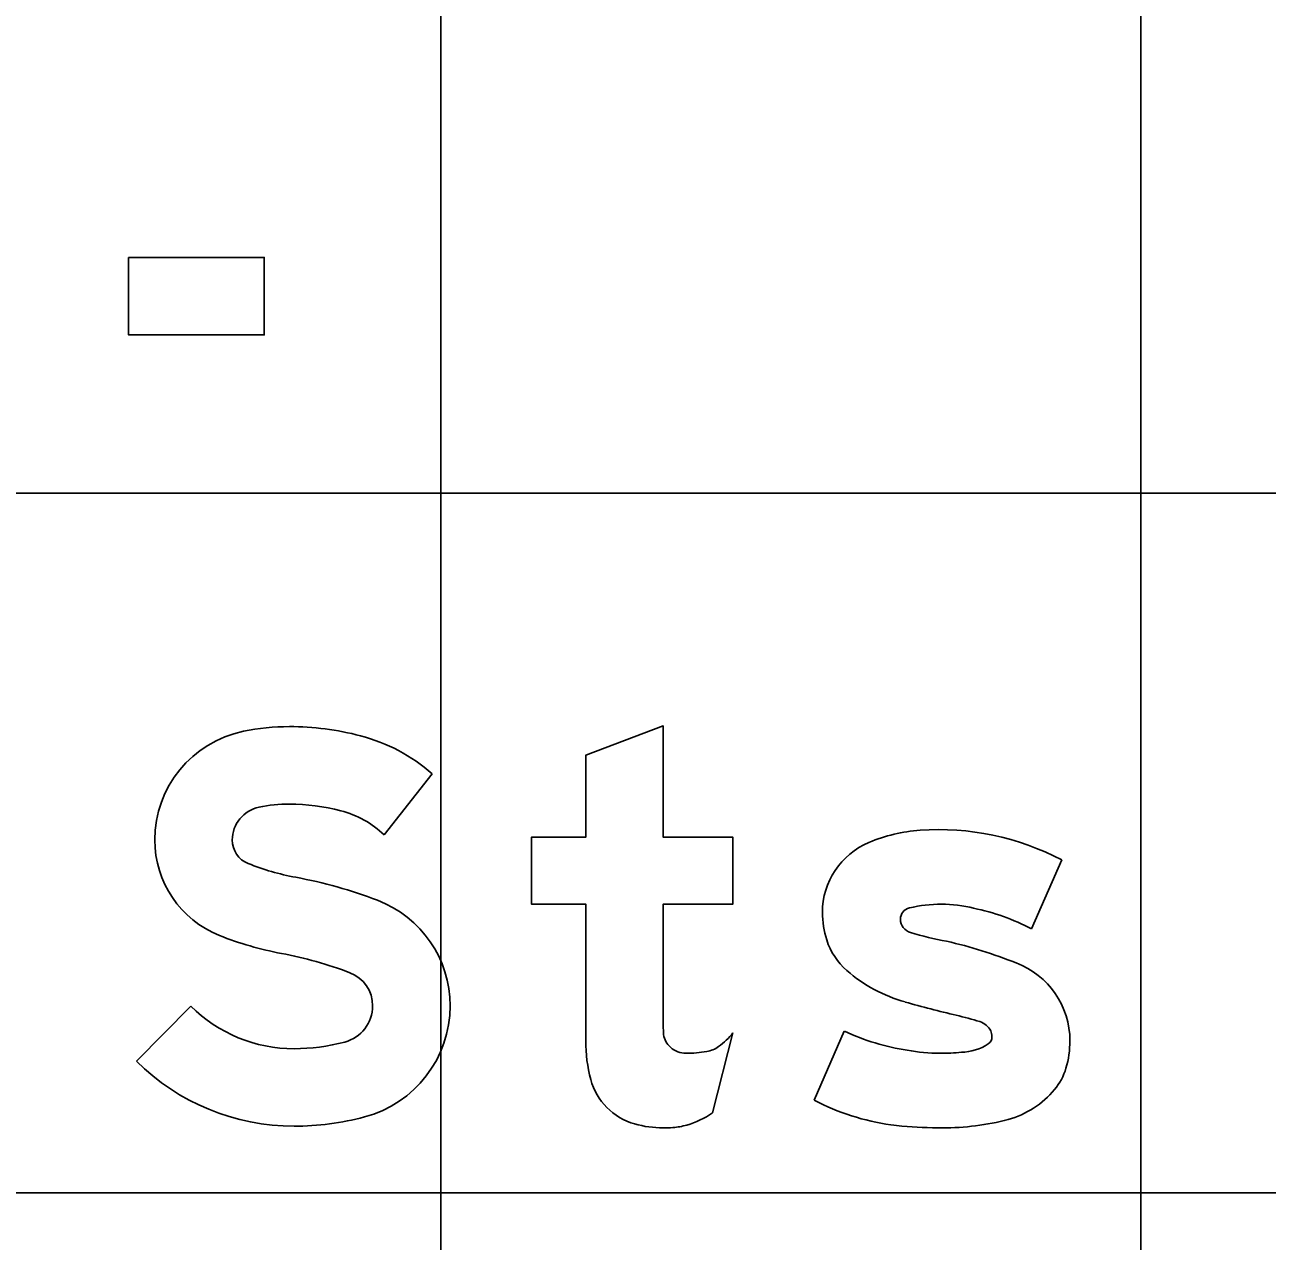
# Model space of a CAD drawing. Extents: x 1797809 to 2198143, y 249608 to 1237864.
# Drawn here: x 2197071.517 to 2197075.068, y 1237263.908 to 1237267.385 of the extents above; entities that cross this region are included whole.
import ezdxf

# ---------------------------------------------------------------- set-up
doc = ezdxf.new("R2010")
doc.units = 0
for name, color, linetype in [('GSBWFILL', 7, 'Continuous'), ('GSCOLORFILL', 7, 'Continuous'), ('GSOUTLINE', 7, 'Continuous'), ('GSSHT', 7, 'Continuous')]:
    doc.layers.add(name, color=color, linetype=linetype)

msp = doc.modelspace()

# ---------------------------------------------------------------- linework, layer by layer
at = {"layer": 'GSBWFILL'}
for p, q in [((2197074.3948, 1237264.8008), (2197074.4808, 1237264.9981)), ((2197073.4827, 1237264.2751), (2197073.541, 1237264.5043)), ((2197073.8594, 1237264.5087), (2197073.7735, 1237264.3113)), ((2197073.7735, 1237264.3113), (2197073.7735, 1237264.3113))]:
    msp.add_line(p, q, dxfattribs=at)
msp.add_lwpolyline([(2197071.8137, 1237266.7201), (2197072.2012, 1237266.7201), (2197072.2012, 1237266.4987), (2197071.8137, 1237266.4987)], close=True, dxfattribs=at)
for points in [[(2197073.3417, 1237264.5479), (2197073.3417, 1237264.8718), (2197073.541, 1237264.8718), (2197073.541, 1237265.0628), (2197073.3417, 1237265.0628), (2197073.3417, 1237265.3811), (2197073.1202, 1237265.2971), (2197073.1202, 1237265.0628), (2197072.9652, 1237265.0628), (2197072.9652, 1237264.8718), (2197073.1202, 1237264.8718), (2197073.1202, 1237264.481)], [(2197072.5445, 1237265.0695), (2197072.6814, 1237265.2442)], [(2197071.9917, 1237264.5799), (2197071.8358, 1237264.4226)]]:
    msp.add_lwpolyline(points, dxfattribs=at)
for centre, major_axis, ratio, start_param, end_param in [((2197072.2731, 1237264.7269), (0, 0.6523), 0.999999, 0, 0.202758), ((2197072.2731, 1237264.5793), (0, 0.7999), 0.999999, 6.026234, 6.283185), ((2197072.2057, 1237265.0551), (0, 0.3172), 0.999999, 0.202758, 1.570796), ((2197072.3474, 1237264.8618), (0, 0.5078), 0.999999, 5.565152, 6.026234), ((2197072.2057, 1237265.0551), (0, 0.0957), 0.999999, 0.202758, 1.570796), ((2197072.2731, 1237264.7269), (0, 0.4308), 0.999999, 0, 0.202758), ((2197072.2731, 1237264.5793), (0, 0.5784), 0.999999, 6.026234, 6.283185), ((2197072.3474, 1237264.8618), (0, 0.2864), 0.999999, 5.523837, 6.026234), ((2197074.1283, 1237264.3259), (0, 0.759), 0.999997, 5.800291, 6.352301), ((2197074.1089, 1237264.6223), (0, 0.462), 0.999997, 0.071378, 0.398007), ((2197072.1823, 1237265.0551), (0, 0.2938), 0.999999, 1.570796, 2.761249), ((2197072.1823, 1237265.0551), (0, 0.0724), 0.999999, 1.570796, 2.761249), ((2197074.0139, 1237264.8481), (0, 0.217), 0.999997, 0.398006, 1.570796), ((2197072.4236, 1237265.6587), (0, 0.7224), 0.999999, 2.761249, 2.95744), ((2197072.0445, 1237263.6233), (0, 1.348), 0.999999, 5.918637, 6.099033), ((2197072.4101, 1237264.5813), (0, 0.3226), 0.999999, 4.712389, 5.918637), ((2197074.0561, 1237264.8481), (0, 0.2592), 0.999997, 1.570796, 1.879779), ((2197074.0529, 1237264.8284), (0, 0.0332), 0.999997, 0.21891, 1.570796), ((2197074.1369, 1237264.4876), (0, 0.3842), 0.999997, 0, 0.239757), ((2197074.1369, 1237264.508), (0, 0.3638), 0.999997, 6.027142, 6.283185), ((2197074.1113, 1237264.2685), (0, 0.6031), 0.999997, 5.793797, 6.086746), ((2197074.0584, 1237264.8284), (0, 0.0388), 0.999997, 1.570796, 2.88808), ((2197072.4236, 1237265.6587), (0, 0.9438), 0.999999, 2.761249, 2.95744), ((2197074.2967, 1237265.58), (0, 0.8272), 0.999997, 2.83708, 2.965597), ((2197073.9938, 1237264.8282), (0, 0.1938), 0.999997, 1.879779, 2.42566), ((2197073.8623, 1237263.4877), (0, 1.3103), 0.999997, 5.901211, 6.060377), ((2197072.0445, 1237263.6233), (0, 1.1265), 0.999999, 5.918637, 6.099033), ((2197074.2662, 1237264.481), (0, 0.2381), 0.999997, 4.712389, 5.919951), ((2197072.4101, 1237264.5813), (0, 0.1011), 0.999999, 4.712389, 5.918637), ((2197074.1496, 1237265.0074), (0, 0.4312), 0.999997, 2.42566, 2.869403), ((2197072.2866, 1237264.8774), (0, 0.4189), 0.999999, 2.360607, 3.141593), ((2197072.4037, 1237264.5813), (0, 0.1075), 0.999999, 3.401517, 4.712389), ((2197072.4037, 1237264.5813), (0, 0.3289), 0.999999, 3.401517, 4.712389), ((2197074.7737, 1237267.1515), (0, 2.6643), 0.999997, 2.860128, 2.916667), ((2197074.7279, 1237264.5479), (0, 1.3862), 0.999995, 1.570796, 1.606005), ((2197073.9023, 1237263.3909), (0, 1.1959), 0.999997, 5.990951, 6.04928), ((2197074.2282, 1237264.483), (0, 0.0564), 0.999997, 5.20773, 5.944931), ((2197073.4053, 1237264.5099), (0, 0.0637), 0.999995, 1.74085, 2.407828), ((2197073.3952, 1237264.613), (0, 0.1818), 0.999995, 3.756278, 4.071638), ((2197074.1376, 1237265.104), (0, 0.6571), 0.999997, 2.70455, 2.991718), ((2197074.2559, 1237264.4929), (0, 0.0256), 0.999997, 3.769232, 4.712389), ((2197074.2413, 1237264.4929), (0, 0.0402), 0.999997, 4.712389, 5.146352), ((2197072.2866, 1237265.0217), (0, 0.5632), 0.999999, 3.141593, 3.401517), ((2197073.5499, 1237264.481), (0, 0.4297), 0.999995, 1.570796, 1.830698), ((2197073.4073, 1237264.5121), (0, 0.0667), 0.999995, 2.407828, 3.141593), ((2197073.4522, 1237264.5323), (0, 0.083), 0.999995, 3.310762, 3.756278), ((2197074.133, 1237264.9491), (0, 0.5036), 0.999997, 2.95481, 3.141593), ((2197074.1899, 1237264.5984), (0, 0.15), 0.999997, 3.169414, 3.711965), ((2197074.2263, 1237264.481), (0, 0.2779), 0.999997, 4.42655, 4.712389), ((2197072.2866, 1237264.8774), (0, 0.6403), 0.999999, 2.360607, 3.141593), ((2197073.4073, 1237264.7951), (0, 0.3497), 0.999995, 3.141593, 3.310762), ((2197074.133, 1237265.0777), (0, 0.6322), 0.999997, 3.141593, 3.238422), ((2197074.3336, 1237264.4495), (0, 0.1661), 0.999997, 4.009587, 4.42655), ((2197073.3085, 1237264.4168), (0, 0.1799), 0.999995, 1.830698, 2.869526), ((2197074.0893, 1237264.9179), (0, 0.6839), 0.999997, 2.661561, 2.999689), ((2197074.2565, 1237264.511), (0, 0.2647), 0.999997, 3.41426, 4.020407), ((2197072.2866, 1237265.0217), (0, 0.7846), 0.999999, 3.141593, 3.401517), ((2197073.3416, 1237264.5355), (0, 0.3032), 0.999995, 2.869526, 3.141593), ((2197073.3345, 1237264.4929), (0, 0.2634), 0.999995, 3.427755, 3.738844), ((2197074.0709, 1237264.7889), (0, 0.5536), 0.999997, 2.999689, 3.056979), ((2197074.1401, 1237264.9851), (0, 0.7528), 0.999997, 3.141593, 3.39368), ((2197073.3416, 1237264.669), (0, 0.4367), 0.999995, 3.141593, 3.205734), ((2197073.3581, 1237264.4128), (0, 0.1799), 0.999995, 3.205734, 3.427755), ((2197074.1401, 1237265.5923), (0, 1.3599), 0.999997, 3.056204, 3.141593)]:
    msp.add_ellipse(centre, major_axis=major_axis, ratio=ratio, start_param=start_param, end_param=end_param, dxfattribs=at)
at = {"layer": 'GSCOLORFILL'}
for p, q in [((2197074.3948, 1237264.8008), (2197074.4808, 1237264.9981)), ((2197073.4827, 1237264.2751), (2197073.541, 1237264.5043)), ((2197073.8594, 1237264.5087), (2197073.7735, 1237264.3113)), ((2197073.7735, 1237264.3113), (2197073.7735, 1237264.3113))]:
    msp.add_line(p, q, dxfattribs=at)
msp.add_lwpolyline([(2197071.8137, 1237266.7201), (2197072.2012, 1237266.7201), (2197072.2012, 1237266.4987), (2197071.8137, 1237266.4987)], close=True, dxfattribs=at)
for points in [[(2197073.3417, 1237264.5479), (2197073.3417, 1237264.8718), (2197073.541, 1237264.8718), (2197073.541, 1237265.0628), (2197073.3417, 1237265.0628), (2197073.3417, 1237265.3811), (2197073.1202, 1237265.2971), (2197073.1202, 1237265.0628), (2197072.9652, 1237265.0628), (2197072.9652, 1237264.8718), (2197073.1202, 1237264.8718), (2197073.1202, 1237264.481)], [(2197072.5445, 1237265.0695), (2197072.6814, 1237265.2442)], [(2197071.9917, 1237264.5799), (2197071.8358, 1237264.4226)]]:
    msp.add_lwpolyline(points, dxfattribs=at)
for centre, major_axis, ratio, start_param, end_param in [((2197072.2731, 1237264.7269), (0, 0.6523), 0.999999, 0, 0.202758), ((2197072.2731, 1237264.5793), (0, 0.7999), 0.999999, 6.026234, 6.283185), ((2197072.2057, 1237265.0551), (0, 0.3172), 0.999999, 0.202758, 1.570796), ((2197072.3474, 1237264.8618), (0, 0.5078), 0.999999, 5.565152, 6.026234), ((2197072.2057, 1237265.0551), (0, 0.0957), 0.999999, 0.202758, 1.570796), ((2197072.2731, 1237264.7269), (0, 0.4308), 0.999999, 0, 0.202758), ((2197072.2731, 1237264.5793), (0, 0.5784), 0.999999, 6.026234, 6.283185), ((2197072.3474, 1237264.8618), (0, 0.2864), 0.999999, 5.523837, 6.026234), ((2197074.1283, 1237264.3259), (0, 0.759), 0.999997, 5.800291, 6.352301), ((2197074.1089, 1237264.6223), (0, 0.462), 0.999997, 0.071378, 0.398007), ((2197072.1823, 1237265.0551), (0, 0.2938), 0.999999, 1.570796, 2.761249), ((2197072.1823, 1237265.0551), (0, 0.0724), 0.999999, 1.570796, 2.761249), ((2197074.0139, 1237264.8481), (0, 0.217), 0.999997, 0.398006, 1.570796), ((2197072.4236, 1237265.6587), (0, 0.7224), 0.999999, 2.761249, 2.95744), ((2197072.0445, 1237263.6233), (0, 1.348), 0.999999, 5.918637, 6.099033), ((2197072.4101, 1237264.5813), (0, 0.3226), 0.999999, 4.712389, 5.918637), ((2197074.0561, 1237264.8481), (0, 0.2592), 0.999997, 1.570796, 1.879779), ((2197074.0529, 1237264.8284), (0, 0.0332), 0.999997, 0.21891, 1.570796), ((2197074.1369, 1237264.4876), (0, 0.3842), 0.999997, 0, 0.239757), ((2197074.1369, 1237264.508), (0, 0.3638), 0.999997, 6.027142, 6.283185), ((2197074.1113, 1237264.2685), (0, 0.6031), 0.999997, 5.793797, 6.086746), ((2197074.0584, 1237264.8284), (0, 0.0388), 0.999997, 1.570796, 2.88808), ((2197072.4236, 1237265.6587), (0, 0.9438), 0.999999, 2.761249, 2.95744), ((2197074.2967, 1237265.58), (0, 0.8272), 0.999997, 2.83708, 2.965597), ((2197073.9938, 1237264.8282), (0, 0.1938), 0.999997, 1.879779, 2.42566), ((2197073.8623, 1237263.4877), (0, 1.3103), 0.999997, 5.901211, 6.060377), ((2197072.0445, 1237263.6233), (0, 1.1265), 0.999999, 5.918637, 6.099033), ((2197074.2662, 1237264.481), (0, 0.2381), 0.999997, 4.712389, 5.919951), ((2197072.4101, 1237264.5813), (0, 0.1011), 0.999999, 4.712389, 5.918637), ((2197074.1496, 1237265.0074), (0, 0.4312), 0.999997, 2.42566, 2.869403), ((2197072.2866, 1237264.8774), (0, 0.4189), 0.999999, 2.360607, 3.141593), ((2197072.4037, 1237264.5813), (0, 0.1075), 0.999999, 3.401517, 4.712389), ((2197072.4037, 1237264.5813), (0, 0.3289), 0.999999, 3.401517, 4.712389), ((2197074.7737, 1237267.1515), (0, 2.6643), 0.999997, 2.860128, 2.916667), ((2197074.7279, 1237264.5479), (0, 1.3862), 0.999995, 1.570796, 1.606005), ((2197073.9023, 1237263.3909), (0, 1.1959), 0.999997, 5.990951, 6.04928), ((2197074.2282, 1237264.483), (0, 0.0564), 0.999997, 5.20773, 5.944931), ((2197073.4053, 1237264.5099), (0, 0.0637), 0.999995, 1.74085, 2.407828), ((2197073.3952, 1237264.613), (0, 0.1818), 0.999995, 3.756278, 4.071638), ((2197074.1376, 1237265.104), (0, 0.6571), 0.999997, 2.70455, 2.991718), ((2197074.2559, 1237264.4929), (0, 0.0256), 0.999997, 3.769232, 4.712389), ((2197074.2413, 1237264.4929), (0, 0.0402), 0.999997, 4.712389, 5.146352), ((2197072.2866, 1237265.0217), (0, 0.5632), 0.999999, 3.141593, 3.401517), ((2197073.5499, 1237264.481), (0, 0.4297), 0.999995, 1.570796, 1.830698), ((2197073.4073, 1237264.5121), (0, 0.0667), 0.999995, 2.407828, 3.141593), ((2197073.4522, 1237264.5323), (0, 0.083), 0.999995, 3.310762, 3.756278), ((2197074.133, 1237264.9491), (0, 0.5036), 0.999997, 2.95481, 3.141593), ((2197074.1899, 1237264.5984), (0, 0.15), 0.999997, 3.169414, 3.711965), ((2197074.2263, 1237264.481), (0, 0.2779), 0.999997, 4.42655, 4.712389), ((2197072.2866, 1237264.8774), (0, 0.6403), 0.999999, 2.360607, 3.141593), ((2197073.4073, 1237264.7951), (0, 0.3497), 0.999995, 3.141593, 3.310762), ((2197074.133, 1237265.0777), (0, 0.6322), 0.999997, 3.141593, 3.238422), ((2197074.3336, 1237264.4495), (0, 0.1661), 0.999997, 4.009587, 4.42655), ((2197073.3085, 1237264.4168), (0, 0.1799), 0.999995, 1.830698, 2.869526), ((2197074.0893, 1237264.9179), (0, 0.6839), 0.999997, 2.661561, 2.999689), ((2197074.2565, 1237264.511), (0, 0.2647), 0.999997, 3.41426, 4.020407), ((2197072.2866, 1237265.0217), (0, 0.7846), 0.999999, 3.141593, 3.401517), ((2197073.3416, 1237264.5355), (0, 0.3032), 0.999995, 2.869526, 3.141593), ((2197073.3345, 1237264.4929), (0, 0.2634), 0.999995, 3.427755, 3.738844), ((2197074.0709, 1237264.7889), (0, 0.5536), 0.999997, 2.999689, 3.056979), ((2197074.1401, 1237264.9851), (0, 0.7528), 0.999997, 3.141593, 3.39368), ((2197073.3416, 1237264.669), (0, 0.4367), 0.999995, 3.141593, 3.205734), ((2197073.3581, 1237264.4128), (0, 0.1799), 0.999995, 3.205734, 3.427755), ((2197074.1401, 1237265.5923), (0, 1.3599), 0.999997, 3.056204, 3.141593)]:
    msp.add_ellipse(centre, major_axis=major_axis, ratio=ratio, start_param=start_param, end_param=end_param, dxfattribs=at)
at = {"layer": 'GSOUTLINE'}
for p, q in [((2197074.3948, 1237264.8008), (2197074.4808, 1237264.9981)), ((2197073.4827, 1237264.2751), (2197073.541, 1237264.5043)), ((2197073.8594, 1237264.5087), (2197073.7735, 1237264.3113)), ((2197073.7735, 1237264.3113), (2197073.7735, 1237264.3113))]:
    msp.add_line(p, q, dxfattribs=at)
msp.add_lwpolyline([(2197071.8137, 1237266.7201), (2197072.2012, 1237266.7201), (2197072.2012, 1237266.4987), (2197071.8137, 1237266.4987)], close=True, dxfattribs=at)
for points in [[(2197073.3417, 1237264.5479), (2197073.3417, 1237264.8718), (2197073.541, 1237264.8718), (2197073.541, 1237265.0628), (2197073.3417, 1237265.0628), (2197073.3417, 1237265.3811), (2197073.1202, 1237265.2971), (2197073.1202, 1237265.0628), (2197072.9652, 1237265.0628), (2197072.9652, 1237264.8718), (2197073.1202, 1237264.8718), (2197073.1202, 1237264.481)], [(2197072.5445, 1237265.0695), (2197072.6814, 1237265.2442)], [(2197071.9917, 1237264.5799), (2197071.8358, 1237264.4226)]]:
    msp.add_lwpolyline(points, dxfattribs=at)
for centre, major_axis, ratio, start_param, end_param in [((2197072.2731, 1237264.7269), (0, 0.6523), 0.999999, 0, 0.202758), ((2197072.2731, 1237264.5793), (0, 0.7999), 0.999999, 6.026234, 6.283185), ((2197072.2057, 1237265.0551), (0, 0.3172), 0.999999, 0.202758, 1.570796), ((2197072.3474, 1237264.8618), (0, 0.5078), 0.999999, 5.565152, 6.026234), ((2197072.2057, 1237265.0551), (0, 0.0957), 0.999999, 0.202758, 1.570796), ((2197072.2731, 1237264.7269), (0, 0.4308), 0.999999, 0, 0.202758), ((2197072.2731, 1237264.5793), (0, 0.5784), 0.999999, 6.026234, 6.283185), ((2197072.3474, 1237264.8618), (0, 0.2864), 0.999999, 5.523837, 6.026234), ((2197074.1283, 1237264.3259), (0, 0.759), 0.999997, 5.800291, 6.352301), ((2197074.1089, 1237264.6223), (0, 0.462), 0.999997, 0.071378, 0.398007), ((2197072.1823, 1237265.0551), (0, 0.2938), 0.999999, 1.570796, 2.761249), ((2197072.1823, 1237265.0551), (0, 0.0724), 0.999999, 1.570796, 2.761249), ((2197074.0139, 1237264.8481), (0, 0.217), 0.999997, 0.398006, 1.570796), ((2197072.4236, 1237265.6587), (0, 0.7224), 0.999999, 2.761249, 2.95744), ((2197072.0445, 1237263.6233), (0, 1.348), 0.999999, 5.918637, 6.099033), ((2197072.4101, 1237264.5813), (0, 0.3226), 0.999999, 4.712389, 5.918637), ((2197074.0561, 1237264.8481), (0, 0.2592), 0.999997, 1.570796, 1.879779), ((2197074.0529, 1237264.8284), (0, 0.0332), 0.999997, 0.21891, 1.570796), ((2197074.1369, 1237264.4876), (0, 0.3842), 0.999997, 0, 0.239757), ((2197074.1369, 1237264.508), (0, 0.3638), 0.999997, 6.027142, 6.283185), ((2197074.1113, 1237264.2685), (0, 0.6031), 0.999997, 5.793797, 6.086746), ((2197074.0584, 1237264.8284), (0, 0.0388), 0.999997, 1.570796, 2.88808), ((2197072.4236, 1237265.6587), (0, 0.9438), 0.999999, 2.761249, 2.95744), ((2197074.2967, 1237265.58), (0, 0.8272), 0.999997, 2.83708, 2.965597), ((2197073.9938, 1237264.8282), (0, 0.1938), 0.999997, 1.879779, 2.42566), ((2197073.8623, 1237263.4877), (0, 1.3103), 0.999997, 5.901211, 6.060377), ((2197072.0445, 1237263.6233), (0, 1.1265), 0.999999, 5.918637, 6.099033), ((2197074.2662, 1237264.481), (0, 0.2381), 0.999997, 4.712389, 5.919951), ((2197072.4101, 1237264.5813), (0, 0.1011), 0.999999, 4.712389, 5.918637), ((2197074.1496, 1237265.0074), (0, 0.4312), 0.999997, 2.42566, 2.869403), ((2197072.2866, 1237264.8774), (0, 0.4189), 0.999999, 2.360607, 3.141593), ((2197072.4037, 1237264.5813), (0, 0.1075), 0.999999, 3.401517, 4.712389), ((2197072.4037, 1237264.5813), (0, 0.3289), 0.999999, 3.401517, 4.712389), ((2197074.7737, 1237267.1515), (0, 2.6643), 0.999997, 2.860128, 2.916667), ((2197074.7279, 1237264.5479), (0, 1.3862), 0.999995, 1.570796, 1.606005), ((2197073.9023, 1237263.3909), (0, 1.1959), 0.999997, 5.990951, 6.04928), ((2197074.2282, 1237264.483), (0, 0.0564), 0.999997, 5.20773, 5.944931), ((2197073.4053, 1237264.5099), (0, 0.0637), 0.999995, 1.74085, 2.407828), ((2197073.3952, 1237264.613), (0, 0.1818), 0.999995, 3.756278, 4.071638), ((2197074.1376, 1237265.104), (0, 0.6571), 0.999997, 2.70455, 2.991718), ((2197074.2559, 1237264.4929), (0, 0.0256), 0.999997, 3.769232, 4.712389), ((2197074.2413, 1237264.4929), (0, 0.0402), 0.999997, 4.712389, 5.146352), ((2197072.2866, 1237265.0217), (0, 0.5632), 0.999999, 3.141593, 3.401517), ((2197073.5499, 1237264.481), (0, 0.4297), 0.999995, 1.570796, 1.830698), ((2197073.4073, 1237264.5121), (0, 0.0667), 0.999995, 2.407828, 3.141593), ((2197073.4522, 1237264.5323), (0, 0.083), 0.999995, 3.310762, 3.756278), ((2197074.133, 1237264.9491), (0, 0.5036), 0.999997, 2.95481, 3.141593), ((2197074.1899, 1237264.5984), (0, 0.15), 0.999997, 3.169414, 3.711965), ((2197074.2263, 1237264.481), (0, 0.2779), 0.999997, 4.42655, 4.712389), ((2197072.2866, 1237264.8774), (0, 0.6403), 0.999999, 2.360607, 3.141593), ((2197073.4073, 1237264.7951), (0, 0.3497), 0.999995, 3.141593, 3.310762), ((2197074.133, 1237265.0777), (0, 0.6322), 0.999997, 3.141593, 3.238422), ((2197074.3336, 1237264.4495), (0, 0.1661), 0.999997, 4.009587, 4.42655), ((2197073.3085, 1237264.4168), (0, 0.1799), 0.999995, 1.830698, 2.869526), ((2197074.0893, 1237264.9179), (0, 0.6839), 0.999997, 2.661561, 2.999689), ((2197074.2565, 1237264.511), (0, 0.2647), 0.999997, 3.41426, 4.020407), ((2197072.2866, 1237265.0217), (0, 0.7846), 0.999999, 3.141593, 3.401517), ((2197073.3416, 1237264.5355), (0, 0.3032), 0.999995, 2.869526, 3.141593), ((2197073.3345, 1237264.4929), (0, 0.2634), 0.999995, 3.427755, 3.738844), ((2197074.0709, 1237264.7889), (0, 0.5536), 0.999997, 2.999689, 3.056979), ((2197074.1401, 1237264.9851), (0, 0.7528), 0.999997, 3.141593, 3.39368), ((2197073.3416, 1237264.669), (0, 0.4367), 0.999995, 3.141593, 3.205734), ((2197073.3581, 1237264.4128), (0, 0.1799), 0.999995, 3.205734, 3.427755), ((2197074.1401, 1237265.5923), (0, 1.3599), 0.999997, 3.056204, 3.141593)]:
    msp.add_ellipse(centre, major_axis=major_axis, ratio=ratio, start_param=start_param, end_param=end_param, dxfattribs=at)
at = {"layer": 'GSSHT'}
for p, q in [((2197072.7065, 1237248.0462), (2197072.7065, 1237318.0462)), ((2197074.7065, 1237248.0462), (2197074.7065, 1237318.0462)), ((2196954.7065, 1237266.0462), (2197214.7065, 1237266.0462)), ((2196954.7065, 1237264.0462), (2197214.7065, 1237264.0462))]:
    msp.add_line(p, q, dxfattribs=at)

doc.saveas('drawing.dxf')
